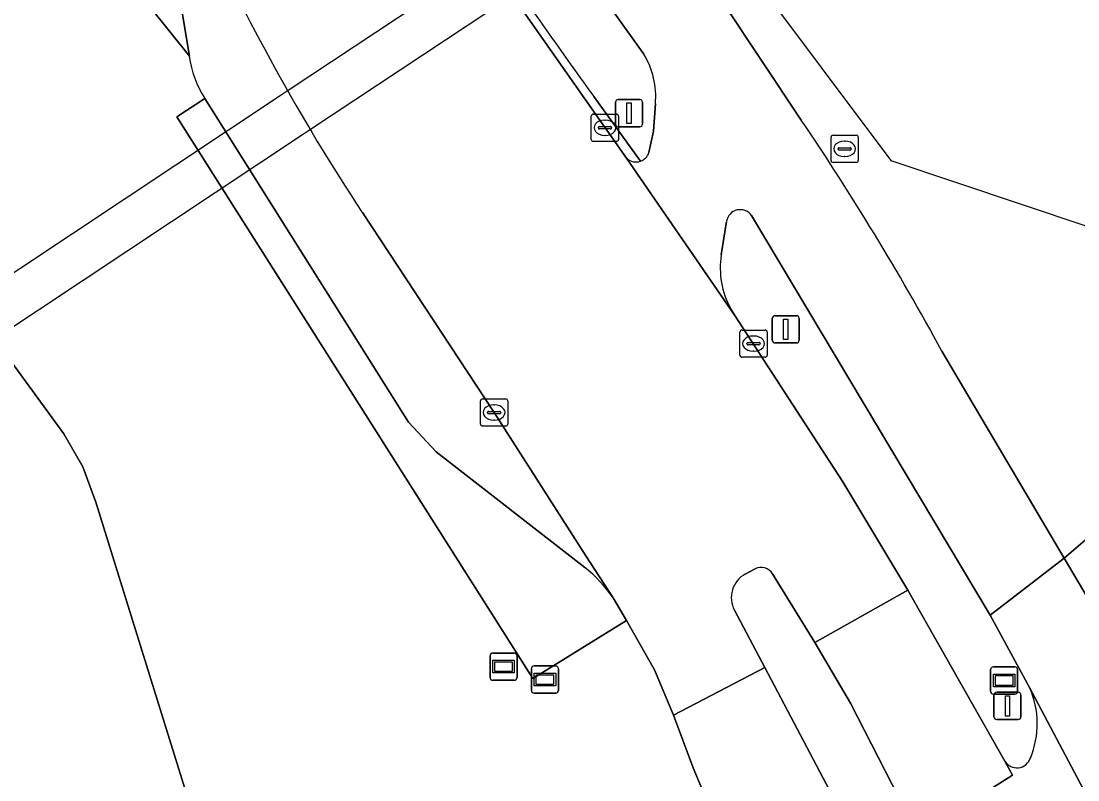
# Model space of a CAD drawing. Extents: x 155018 to 156648, y 383979 to 385733.
# Drawn here: x 156552.8 to 156591.57, y 384642.67 to 384670.53 of the extents above; entities that cross this region are included whole.
import ezdxf

# ---------------------------------------------------------------- set-up
doc = ezdxf.new("R2010")
doc.units = 0
for name, color, linetype in [('IMGEO_Berm_groen', 7, 'Continuous'), ('IMGEO_Duiker', 7, 'Continuous'), ('IMGEO_Fietspad_gesloten', 7, 'Continuous'), ('IMGEO_Gemengd_bos', 7, 'Continuous'), ('IMGEO_Groenvoorziening', 7, 'Continuous'), ('IMGEO_Hek', 7, 'Continuous'), ('IMGEO_Informatiebord', 7, 'Continuous'), ('IMGEO_Kolk', 7, 'Continuous'), ('IMGEO_Lichtmast', 7, 'Continuous'), ('IMGEO_Rijbaan_lokaal_gesloten', 7, 'Continuous'), ('IMGEO_Rijbaan_lokaal_open', 7, 'Continuous'), ('IMGEO_Verkeersbordpaal', 7, 'Continuous'), ('IMGEO_Verkeerseiland_gesloten', 7, 'Continuous'), ('IMGEO_Voetpad_open', 7, 'Continuous'), ('IMGEO_Wegwijzer', 7, 'Continuous')]:
    doc.layers.add(name, color=color, linetype=linetype)

msp = doc.modelspace()

# ---------------------------------------------------------------- linework, layer by layer
at = {"layer": 'IMGEO_Berm_groen'}
for points in [[(156586.578, 384658.411), (156591.059, 384650.819), (156591.837, 384651.468), (156593.633, 384652.966), (156601.475, 384659.788), (156614.853, 384671.425), (156595.895, 384694.026), (156581.231, 384703.463), (156562.213, 384720.013), (156556.406, 384725.24), (156550.308, 384734.095), (156543.049, 384750.065), (156537.764, 384773.408), (156536.394, 384775.404), (156533.29, 384779.126), (156528.569, 384784.426), (156516.828, 384798.217), (156504.048, 384813.655), (156500, 384818.189), (156495.009, 384823.781), (156476.62, 384845.189)], [(156538.592, 384751.656), (156539.355, 384749.98), (156542.337, 384743.362), (156546.126, 384734.779), (156549.842, 384726.164), (156553.484, 384717.518), (156561.721, 384697.462), (156562.572, 384695.595), (156563.674, 384693.353), (156564.847, 384691.147), (156566.09, 384688.98), (156567.402, 384686.854), (156568.781, 384684.771), (156570.259, 384682.731), (156572.644, 384679.583), (156578.506, 384671.277), (156581.42, 384666.894)], [(156575.641, 384669.319), (156569.126, 384678.445), (156566.934, 384681.406)], [(156573.802, 384667.766), (156575.523, 384665.385)], [(156575.829, 384665.703), (156575.991, 384666.488), (156576.066, 384667.49)], [(156589.796, 384646.065), (156588.346, 384648.724), (156579.597, 384663.388)], [(156578.679, 384663.178), (156578.482, 384661.946)], [(156578.826, 384659.976), (156578.98, 384659.723), (156582.943, 384653.619), (156585.331, 384649.643), (156588.89, 384643.364)]]:
    msp.add_lwpolyline(points, dxfattribs=at)
for centre, radius, start, end in [((156735.631, 384785.525), 200.139, 214.68679, 216.04259), ((156573.112, 384667.767), 2.967, 354.6349, 31.5282), ((156495.662, 384608.94), 103.504, 28.55231, 34.0502), ((156575.355, 384665.853), 0.497, 289.7667, 342.4367), ((156579.18, 384663.1), 0.507, 34.6505, 171.1198), ((156581.55, 384661.467), 3.105, 171.1214, 208.6888), ((156586.807, 384644.738), 3.27, 337.2164, 23.9326), ((156589.331, 384643.632), 0.516, 211.2319, 341.9879)]:
    msp.add_arc(centre, radius, start, end, dxfattribs=at)
at = {"layer": 'IMGEO_Duiker'}
for points in [[(156577.108, 384677.619), (156576.081, 384676.936), (156575.032, 384676.239), (156572.166, 384674.336), (156570.131, 384672.984), (156569.894, 384672.826), (156562.558, 384667.952), (156562.299, 384667.78), (156550.846, 384660.171), (156549.66, 384659.383)], [(156578.022, 384676.251), (156577.068, 384675.617), (156576.011, 384674.916), (156573.146, 384673.013), (156571.061, 384671.628), (156570.823, 384671.47), (156563.419, 384666.553), (156563.151, 384666.375), (156551.82, 384658.85), (156550.561, 384658.014)]]:
    msp.add_lwpolyline(points, dxfattribs=at)
at = {"layer": 'IMGEO_Fietspad_gesloten'}
for points in [[(156581.42, 384666.894), (156578.506, 384671.277), (156572.644, 384679.583), (156570.259, 384682.731), (156568.781, 384684.771), (156567.402, 384686.854), (156566.09, 384688.98), (156564.847, 384691.147), (156563.674, 384693.353), (156562.572, 384695.595), (156561.721, 384697.462), (156553.484, 384717.518)], [(156566.934, 384681.406), (156569.126, 384678.445), (156575.641, 384669.319)], [(156576.066, 384667.49), (156575.991, 384666.488), (156575.829, 384665.703)], [(156575.012, 384665.494), (156578.98, 384659.723), (156578.826, 384659.976)], [(156579.597, 384663.388), (156588.346, 384648.724), (156591.059, 384650.819), (156586.578, 384658.411)], [(156578.482, 384661.946), (156578.679, 384663.178)], [(156593.15, 384647.277), (156591.059, 384650.819), (156588.346, 384648.724), (156589.796, 384646.065), (156593.644, 384638.781)], [(156593.644, 384638.781), (156589.796, 384646.065)], [(156588.89, 384643.364), (156589.165, 384642.851), (156585.497, 384640.527), (156584.304, 384639.838), (156580.02, 384637.119), (156581.719, 384633.506), (156585.811, 384636.629), (156586.765, 384637.14), (156591.434, 384639.22), (156592.028, 384638.555)]]:
    msp.add_lwpolyline(points, dxfattribs=at)
for centre, radius, start, end in [((156573.112, 384667.767), 2.967, 354.6349, 31.5282), ((156495.662, 384608.94), 103.504, 28.55231, 34.0502), ((156575.355, 384665.853), 0.497, 289.7667, 342.4367), ((156575.356, 384665.853), 0.497, 226.2725, 289.6452), ((156579.18, 384663.1), 0.507, 34.6505, 171.1198), ((156581.55, 384661.467), 3.105, 171.1214, 208.6888), ((156586.807, 384644.738), 3.27, 337.2164, 23.9326), ((156589.331, 384643.632), 0.516, 211.2319, 341.9879)]:
    msp.add_arc(centre, radius, start, end, dxfattribs=at)
at = {"layer": 'IMGEO_Gemengd_bos'}
msp.add_lwpolyline([(156563.646, 384626.764), (156555.532, 384652.872), (156555.06, 384654.16), (156554.365, 384655.378), (156551.82, 384658.85), (156550.846, 384660.171), (156547.264, 384665.032), (156546.679, 384664.615)], dxfattribs=at)
at = {"layer": 'IMGEO_Groenvoorziening'}
msp.add_lwpolyline([(156530.41, 384718.596), (156528.067, 384728.201), (156523.691, 384727.258), (156524.727, 384719.906), (156525.138, 384711.423), (156558.968, 384669.241), (156557.652, 384677.161), (156557.555, 384677.478), (156553.252, 384682.048), (156550.089, 384688.96), (156538.727, 384703.602)], close=True, dxfattribs=at)
for points in [[(156558.968, 384669.241), (156525.138, 384711.423)], [(156632.449, 384664.654), (156632.869, 384665.02), (156632.869, 384665.02), (156632.752, 384665.173), (156630.344, 384668.326), (156630.332, 384668.34), (156628.195, 384670.798), (156621.863, 384677.037), (156621.618, 384677.31), (156614.853, 384671.425), (156601.475, 384659.788), (156593.633, 384652.966), (156591.837, 384651.468), (156591.059, 384650.819), (156593.15, 384647.277)], [(156520.835, 384673.402), (156544.492, 384667.252), (156545.684, 384666.826), (156546.69, 384665.812), (156547.264, 384665.032), (156550.846, 384660.171), (156551.82, 384658.85), (156554.365, 384655.378), (156555.06, 384654.16), (156555.532, 384652.872), (156563.646, 384626.764), (156570.561, 384631.269), (156578.513, 384640.583), (156578.413, 384640.802), (156577.455, 384643.121), (156576.73, 384645.055), (156576.028, 384646.714), (156575.003, 384648.53), (156571.567, 384646.393), (156558.512, 384667.011), (156559.535, 384667.687)]]:
    msp.add_lwpolyline(points, dxfattribs=at)
msp.add_arc((156562.817, 384669.765), 3.885, 187.7527, 212.3378, dxfattribs=at)
at = {"layer": 'IMGEO_Hek'}
for points in [[(156577.068, 384675.617), (156584.702, 384665.414)], [(156584.702, 384665.414), (156601.461, 384659.793)], [(156563.646, 384626.764), (156555.532, 384652.872), (156555.06, 384654.16), (156554.365, 384655.378), (156551.82, 384658.85)]]:
    msp.add_lwpolyline(points, dxfattribs=at)
at = {"layer": 'IMGEO_Informatiebord'}
for p, q in [((156570, 384646.431), (156570, 384647.231)), ((156570, 384647.231), (156570, 384646.431)), ((156570.1, 384647.331), (156570.89, 384647.331)), ((156570.89, 384647.331), (156570.1, 384647.331)), ((156570.99, 384647.231), (156570.99, 384646.431)), ((156570.99, 384646.431), (156570.99, 384647.231)), ((156571.519, 384645.957), (156571.519, 384646.757)), ((156571.519, 384646.757), (156571.519, 384645.957)), ((156571.619, 384646.857), (156572.409, 384646.857)), ((156572.409, 384646.857), (156571.619, 384646.857)), ((156572.509, 384646.757), (156572.509, 384645.957)), ((156572.509, 384645.957), (156572.509, 384646.757)), ((156570.89, 384646.331), (156570.1, 384646.331)), ((156570.1, 384646.331), (156570.89, 384646.331)), ((156572.409, 384645.857), (156571.619, 384645.857)), ((156571.619, 384645.857), (156572.409, 384645.857))]:
    msp.add_line(p, q, dxfattribs=at)
for points in [[(156570.101, 384647.063), (156570.889, 384647.063), (156570.889, 384646.599), (156570.101, 384646.599), (156570.101, 384647.063)], [(156570.166, 384646.998), (156570.166, 384646.664), (156570.824, 384646.664), (156570.824, 384646.998), (156570.166, 384646.998)], [(156571.62, 384646.589), (156572.408, 384646.589), (156572.408, 384646.125), (156571.62, 384646.125), (156571.62, 384646.589)], [(156571.685, 384646.524), (156571.685, 384646.19), (156572.343, 384646.19), (156572.343, 384646.524), (156571.685, 384646.524)]]:
    msp.add_lwpolyline(points, dxfattribs=at)
for centre, start, end in [((156570.1, 384647.231), 90, 180), ((156570.1, 384647.231), 90, 180), ((156570.89, 384647.231), 0, 90), ((156570.89, 384647.231), 360, 90), ((156571.619, 384646.757), 90, 180), ((156571.619, 384646.757), 90, 180), ((156572.409, 384646.757), 0, 90), ((156572.409, 384646.757), 360, 90), ((156570.1, 384646.431), 180, 270), ((156570.1, 384646.431), 180, 270), ((156570.89, 384646.431), 270, 0), ((156570.89, 384646.431), 270, 0), ((156571.619, 384645.957), 180, 270), ((156571.619, 384645.957), 180, 270), ((156572.409, 384645.957), 270, 0), ((156572.409, 384645.957), 270, 0)]:
    msp.add_arc(centre, 0.1, start, end, dxfattribs=at)
at = {"layer": 'IMGEO_Kolk'}
for p, q in [((156573.714, 384666.187), (156573.714, 384667.039)), ((156573.789, 384667.113), (156574.641, 384667.113)), ((156574.202, 384666.893), (156574.227, 384666.893)), ((156574.715, 384667.039), (156574.715, 384666.187)), ((156573.973, 384666.607), (156573.973, 384666.619)), ((156574.411, 384666.57), (156574.013, 384666.57)), ((156574.016, 384666.656), (156574.414, 384666.656)), ((156574.457, 384666.619), (156574.457, 384666.607)), ((156574.641, 384666.113), (156573.789, 384666.113)), ((156574.225, 384666.333), (156574.2, 384666.333)), ((156582.51, 384665.413), (156582.51, 384666.265)), ((156582.585, 384666.339), (156583.437, 384666.339)), ((156582.998, 384666.119), (156583.023, 384666.119)), ((156583.511, 384666.265), (156583.511, 384665.413)), ((156582.769, 384665.833), (156582.769, 384665.845)), ((156583.207, 384665.796), (156582.809, 384665.796)), ((156582.812, 384665.882), (156583.21, 384665.882)), ((156583.253, 384665.845), (156583.253, 384665.833)), ((156583.437, 384665.339), (156582.585, 384665.339)), ((156583.021, 384665.559), (156582.996, 384665.559)), ((156579.166, 384658.263), (156579.166, 384659.115)), ((156579.241, 384659.189), (156580.093, 384659.189)), ((156580.167, 384659.115), (156580.167, 384658.263)), ((156579.425, 384658.683), (156579.425, 384658.695)), ((156579.863, 384658.646), (156579.465, 384658.646)), ((156579.468, 384658.732), (156579.866, 384658.732)), ((156579.654, 384658.969), (156579.679, 384658.969)), ((156579.909, 384658.695), (156579.909, 384658.683)), ((156579.677, 384658.409), (156579.652, 384658.409)), ((156580.093, 384658.189), (156579.241, 384658.189)), ((156569.648, 384655.734), (156569.648, 384656.586)), ((156569.723, 384656.66), (156570.575, 384656.66)), ((156570.136, 384656.44), (156570.161, 384656.44)), ((156570.649, 384656.586), (156570.649, 384655.734)), ((156569.907, 384656.154), (156569.907, 384656.166)), ((156570.345, 384656.117), (156569.947, 384656.117)), ((156569.95, 384656.203), (156570.348, 384656.203)), ((156570.391, 384656.166), (156570.391, 384656.154)), ((156570.575, 384655.66), (156569.723, 384655.66)), ((156570.159, 384655.88), (156570.134, 384655.88))]:
    msp.add_line(p, q, dxfattribs=at)
for points in [[(156573.714, 384666.187), (156573.714, 384667.039)], [(156573.789, 384667.113), (156574.641, 384667.113)], [(156574.715, 384667.039), (156574.715, 384666.187)], [(156574.641, 384666.113), (156573.789, 384666.113)], [(156582.51, 384665.413), (156582.51, 384666.265)], [(156582.585, 384666.339), (156583.437, 384666.339)], [(156583.511, 384666.265), (156583.511, 384665.413)], [(156583.437, 384665.339), (156582.585, 384665.339)], [(156579.166, 384658.263), (156579.166, 384659.115)], [(156579.241, 384659.189), (156580.093, 384659.189)], [(156580.167, 384659.115), (156580.167, 384658.263)], [(156580.093, 384658.189), (156579.241, 384658.189)], [(156569.648, 384655.734), (156569.648, 384656.586)], [(156569.723, 384656.66), (156570.575, 384656.66)], [(156570.649, 384656.586), (156570.649, 384655.734)], [(156570.575, 384655.66), (156569.723, 384655.66)]]:
    msp.add_lwpolyline(points, dxfattribs=at)
for centre, radius, start, end in [((156573.791, 384667.037), 0.0765, 91.552, 178.448), ((156573.791, 384667.037), 0.0765, 91.552, 178.448), ((156574.639, 384667.037), 0.0765, 1.552, 88.448), ((156574.639, 384667.037), 0.0765, 1.552, 88.448), ((156574.013, 384666.616), 0.0403, 85.8775, 175.7526), ((156574.01, 384666.606), 0.0366, 178.938, 274.7102), ((156574.414, 384666.613), 0.043, 264.8664, 352.4533), ((156574.418, 384666.618), 0.0386, 1.7309, 96.639), ((156573.791, 384666.189), 0.0765, 181.552, 268.448), ((156573.791, 384666.189), 0.0765, 181.552, 268.448), ((156574.639, 384666.189), 0.0765, 271.552, 358.448), ((156574.639, 384666.189), 0.0765, 271.552, 358.448), ((156582.587, 384666.263), 0.0765, 91.552, 178.448), ((156582.587, 384666.263), 0.0765, 91.552, 178.448), ((156583.435, 384666.263), 0.0765, 1.552, 88.448), ((156583.435, 384666.263), 0.0765, 1.552, 88.448), ((156582.809, 384665.842), 0.0403, 85.8775, 175.7526), ((156582.806, 384665.832), 0.0366, 178.938, 274.7102), ((156583.21, 384665.839), 0.043, 264.8664, 352.4533), ((156583.214, 384665.844), 0.0386, 1.7309, 96.639), ((156582.587, 384665.415), 0.0765, 181.552, 268.448), ((156582.587, 384665.415), 0.0765, 181.552, 268.448), ((156583.435, 384665.415), 0.0765, 271.552, 358.448), ((156583.435, 384665.415), 0.0765, 271.552, 358.448), ((156579.243, 384659.113), 0.0765, 91.552, 178.448), ((156579.243, 384659.113), 0.0765, 91.552, 178.448), ((156580.091, 384659.113), 0.0765, 1.552, 88.448), ((156580.091, 384659.113), 0.0765, 1.552, 88.448), ((156579.465, 384658.692), 0.0403, 85.8775, 175.7526), ((156579.462, 384658.682), 0.0366, 178.938, 274.7102), ((156579.866, 384658.689), 0.043, 264.8664, 352.4533), ((156579.87, 384658.694), 0.0386, 1.7309, 96.639), ((156579.243, 384658.265), 0.0765, 181.552, 268.448), ((156579.243, 384658.265), 0.0765, 181.552, 268.448), ((156580.091, 384658.265), 0.0765, 271.552, 358.448), ((156580.091, 384658.265), 0.0765, 271.552, 358.448), ((156569.725, 384656.584), 0.0765, 91.552, 178.448), ((156569.725, 384656.584), 0.0765, 91.552, 178.448), ((156570.573, 384656.584), 0.0765, 1.552, 88.448), ((156570.573, 384656.584), 0.0765, 1.552, 88.448), ((156569.947, 384656.163), 0.0403, 85.8775, 175.7526), ((156569.944, 384656.153), 0.0366, 178.938, 274.7102), ((156570.348, 384656.16), 0.043, 264.8664, 352.4533), ((156570.352, 384656.165), 0.0386, 1.7309, 96.639), ((156569.725, 384655.736), 0.0765, 181.552, 268.448), ((156569.725, 384655.736), 0.0765, 181.552, 268.448), ((156570.573, 384655.736), 0.0765, 271.552, 358.448), ((156570.573, 384655.736), 0.0765, 271.552, 358.448)]:
    msp.add_arc(centre, radius, start, end, dxfattribs=at)
for centre, major_axis, ratio, start_param, end_param in [((156574.201, 384666.613), (-0.387, 0.002), 0.722429, 4.712389, 7.853982), ((156574.226, 384666.613), (-0.39, 0.002), 0.717154, 1.570796, 4.712389), ((156582.997, 384665.839), (-0.387, 0.002), 0.722429, 4.712389, 7.853982), ((156583.022, 384665.839), (-0.39, 0.002), 0.717154, 1.570796, 4.712389), ((156579.653, 384658.689), (-0.387, 0.002), 0.722429, 4.712389, 7.853982), ((156579.678, 384658.689), (-0.39, 0.002), 0.717154, 1.570796, 4.712389), ((156570.135, 384656.16), (-0.387, 0.002), 0.722429, 4.712389, 7.853982), ((156570.16, 384656.16), (-0.39, 0.002), 0.717154, 1.570796, 4.712389)]:
    msp.add_ellipse(centre, major_axis=major_axis, ratio=ratio, start_param=start_param, end_param=end_param, dxfattribs=at)
at = {"layer": 'IMGEO_Lichtmast'}
for p, q in [((156580.352, 384658.814), (156580.352, 384659.614)), ((156580.352, 384659.614), (156580.352, 384658.814)), ((156580.452, 384659.714), (156581.242, 384659.714)), ((156581.242, 384659.714), (156580.452, 384659.714)), ((156581.342, 384659.614), (156581.342, 384658.814)), ((156581.342, 384658.814), (156581.342, 384659.614)), ((156581.242, 384658.714), (156580.452, 384658.714)), ((156580.452, 384658.714), (156581.242, 384658.714)), ((156588.587, 384645.89), (156589.377, 384645.89)), ((156589.377, 384645.89), (156588.587, 384645.89)), ((156588.487, 384644.99), (156588.487, 384645.79)), ((156588.487, 384645.79), (156588.487, 384644.99)), ((156589.477, 384645.79), (156589.477, 384644.99)), ((156589.477, 384644.99), (156589.477, 384645.79)), ((156589.377, 384644.89), (156588.587, 384644.89)), ((156588.587, 384644.89), (156589.377, 384644.89))]:
    msp.add_line(p, q, dxfattribs=at)
for points in [[(156580.772, 384659.589), (156580.922, 384659.589), (156580.922, 384658.839), (156580.772, 384658.839), (156580.772, 384659.589)], [(156588.907, 384645.765), (156589.057, 384645.765), (156589.057, 384645.015), (156588.907, 384645.015), (156588.907, 384645.765)]]:
    msp.add_lwpolyline(points, dxfattribs=at)
for centre, start, end in [((156580.452, 384659.614), 90, 180), ((156580.452, 384659.614), 90, 180), ((156581.242, 384659.614), 0, 90), ((156581.242, 384659.614), 360, 90), ((156580.452, 384658.814), 180, 270), ((156580.452, 384658.814), 180, 270), ((156581.242, 384658.814), 270, 0), ((156581.242, 384658.814), 270, 0), ((156588.587, 384645.79), 90, 180), ((156588.587, 384645.79), 90, 180), ((156589.377, 384645.79), 0, 90), ((156589.377, 384645.79), 360, 90), ((156588.587, 384644.99), 180, 270), ((156588.587, 384644.99), 180, 270), ((156589.377, 384644.99), 270, 0), ((156589.377, 384644.99), 270, 0)]:
    msp.add_arc(centre, 0.1, start, end, dxfattribs=at)
at = {"layer": 'IMGEO_Rijbaan_lokaal_gesloten'}
for points in [[(156541.127, 384732.471), (156548.342, 384715.452), (156555.212, 384699.403), (156556.3, 384696.868), (156557.437, 384694.355), (156558.622, 384691.864), (156559.855, 384689.396), (156561.136, 384686.953), (156562.464, 384684.535), (156563.65, 384682.551), (156564.858, 384680.58), (156566.086, 384678.622), (156567.335, 384676.677), (156568.604, 384674.745), (156569.894, 384672.826), (156570.048, 384672.599), (156570.202, 384672.373), (156570.357, 384672.147), (156570.512, 384671.921), (156570.667, 384671.695), (156570.823, 384671.47), (156575.012, 384665.494)], [(156580.368, 384650.239), (156581.914, 384647.717), (156585.331, 384649.643), (156582.943, 384653.619), (156578.98, 384659.723), (156575.012, 384665.494), (156570.823, 384671.47)], [(156575.523, 384665.385), (156573.802, 384667.766)], [(156565.315, 384663.5), (156570.149, 384656.16), (156573.518, 384650.903), (156574.512, 384649.352), (156575.003, 384648.53), (156576.028, 384646.714), (156576.73, 384645.055), (156580.079, 384646.797), (156578.967, 384648.905)], [(156579.364, 384650.23), (156579.722, 384650.42)], [(156585.497, 384640.527), (156589.165, 384642.851), (156588.89, 384643.364), (156585.331, 384649.643), (156581.914, 384647.717), (156583.225, 384645.492), (156585.519, 384640.998)], [(156583.641, 384640.049), (156580.079, 384646.797), (156576.73, 384645.055), (156577.455, 384643.121), (156578.413, 384640.802), (156578.513, 384640.583), (156579.963, 384637.4), (156580.02, 384637.119), (156584.304, 384639.838)]]:
    msp.add_lwpolyline(points, dxfattribs=at)
for centre, radius, start, end in [((156631.128, 384706.898), 78.834, 204.41317, 213.40144), ((156735.631, 384785.525), 200.139, 214.68679, 216.04259), ((156575.356, 384665.853), 0.497, 226.2725, 289.6452), ((156579.824, 384649.37), 0.975, 118.1626, 208.4786), ((156579.947, 384649.98), 0.494, 31.6086, 117.0872)]:
    msp.add_arc(centre, radius, start, end, dxfattribs=at)
at = {"layer": 'IMGEO_Rijbaan_lokaal_open'}
for points in [[(156559.343, 384674.315), (156557.319, 384678.973), (156557.03, 384678.865), (156557.422, 384677.915), (156557.555, 384677.478), (156557.652, 384677.161), (156558.968, 384669.241)], [(156559.535, 384667.687), (156567.013, 384655.809), (156568.028, 384654.722), (156573.481, 384650.47)], [(156574.512, 384649.352), (156573.518, 384650.903), (156570.149, 384656.16), (156565.315, 384663.5)]]:
    msp.add_lwpolyline(points, dxfattribs=at)
for centre, radius, start, end in [((156631.128, 384706.898), 78.834, 204.41317, 213.40144), ((156562.817, 384669.765), 3.885, 187.7527, 212.3378), ((156570.333, 384646.533), 5.041, 34.0058, 51.3576)]:
    msp.add_arc(centre, radius, start, end, dxfattribs=at)
at = {"layer": 'IMGEO_Verkeersbordpaal'}
for p, q in [((156574.604, 384666.749), (156574.604, 384667.549)), ((156574.604, 384667.549), (156574.604, 384666.749)), ((156574.704, 384667.649), (156575.494, 384667.649)), ((156575.494, 384667.649), (156574.704, 384667.649)), ((156575.594, 384667.549), (156575.594, 384666.749)), ((156575.594, 384666.749), (156575.594, 384667.549)), ((156575.494, 384666.649), (156574.704, 384666.649)), ((156574.704, 384666.649), (156575.494, 384666.649))]:
    msp.add_line(p, q, dxfattribs=at)
msp.add_lwpolyline([(156575.024, 384667.524), (156575.174, 384667.524), (156575.174, 384666.774), (156575.024, 384666.774), (156575.024, 384667.524)], dxfattribs=at)
for centre, start, end in [((156574.704, 384667.549), 90, 180), ((156574.704, 384667.549), 90, 180), ((156575.494, 384667.549), 0, 90), ((156575.494, 384667.549), 360, 90), ((156574.704, 384666.749), 180, 270), ((156574.704, 384666.749), 180, 270), ((156575.494, 384666.749), 270, 0), ((156575.494, 384666.749), 270, 0)]:
    msp.add_arc(centre, 0.1, start, end, dxfattribs=at)
at = {"layer": 'IMGEO_Verkeerseiland_gesloten'}
for points in [[(156579.722, 384650.42), (156579.364, 384650.23)], [(156585.519, 384640.998), (156583.225, 384645.492), (156581.914, 384647.717), (156580.368, 384650.239)], [(156578.967, 384648.905), (156580.079, 384646.797), (156583.641, 384640.049)]]:
    msp.add_lwpolyline(points, dxfattribs=at)
for centre, radius, start, end in [((156579.824, 384649.37), 0.975, 118.1626, 208.4786), ((156579.947, 384649.98), 0.494, 31.6086, 117.0872)]:
    msp.add_arc(centre, radius, start, end, dxfattribs=at)
at = {"layer": 'IMGEO_Voetpad_open'}
msp.add_lwpolyline([(156573.481, 384650.47), (156568.028, 384654.722), (156567.013, 384655.809), (156559.535, 384667.687), (156558.512, 384667.011), (156571.567, 384646.393), (156575.003, 384648.53), (156574.512, 384649.352)], dxfattribs=at)
msp.add_arc((156570.333, 384646.533), 5.041, 34.0058, 51.3576, dxfattribs=at)
at = {"layer": 'IMGEO_Wegwijzer'}
for p, q in [((156588.365, 384645.921), (156588.365, 384646.721)), ((156588.365, 384646.721), (156588.365, 384645.921)), ((156588.465, 384646.821), (156589.255, 384646.821)), ((156589.255, 384646.821), (156588.465, 384646.821)), ((156589.355, 384646.721), (156589.355, 384645.921)), ((156589.355, 384645.921), (156589.355, 384646.721)), ((156589.255, 384645.821), (156588.465, 384645.821)), ((156588.465, 384645.821), (156589.255, 384645.821))]:
    msp.add_line(p, q, dxfattribs=at)
for points in [[(156588.466, 384646.553), (156589.254, 384646.553), (156589.254, 384646.089), (156588.466, 384646.089), (156588.466, 384646.553)], [(156588.531, 384646.488), (156588.531, 384646.154), (156589.189, 384646.154), (156589.189, 384646.488), (156588.531, 384646.488)]]:
    msp.add_lwpolyline(points, dxfattribs=at)
for centre, start, end in [((156588.465, 384646.721), 90, 180), ((156588.465, 384646.721), 90, 180), ((156589.255, 384646.721), 0, 90), ((156589.255, 384646.721), 360, 90), ((156588.465, 384645.921), 180, 270), ((156588.465, 384645.921), 180, 270), ((156589.255, 384645.921), 270, 0), ((156589.255, 384645.921), 270, 0)]:
    msp.add_arc(centre, 0.1, start, end, dxfattribs=at)

doc.saveas('drawing.dxf')
